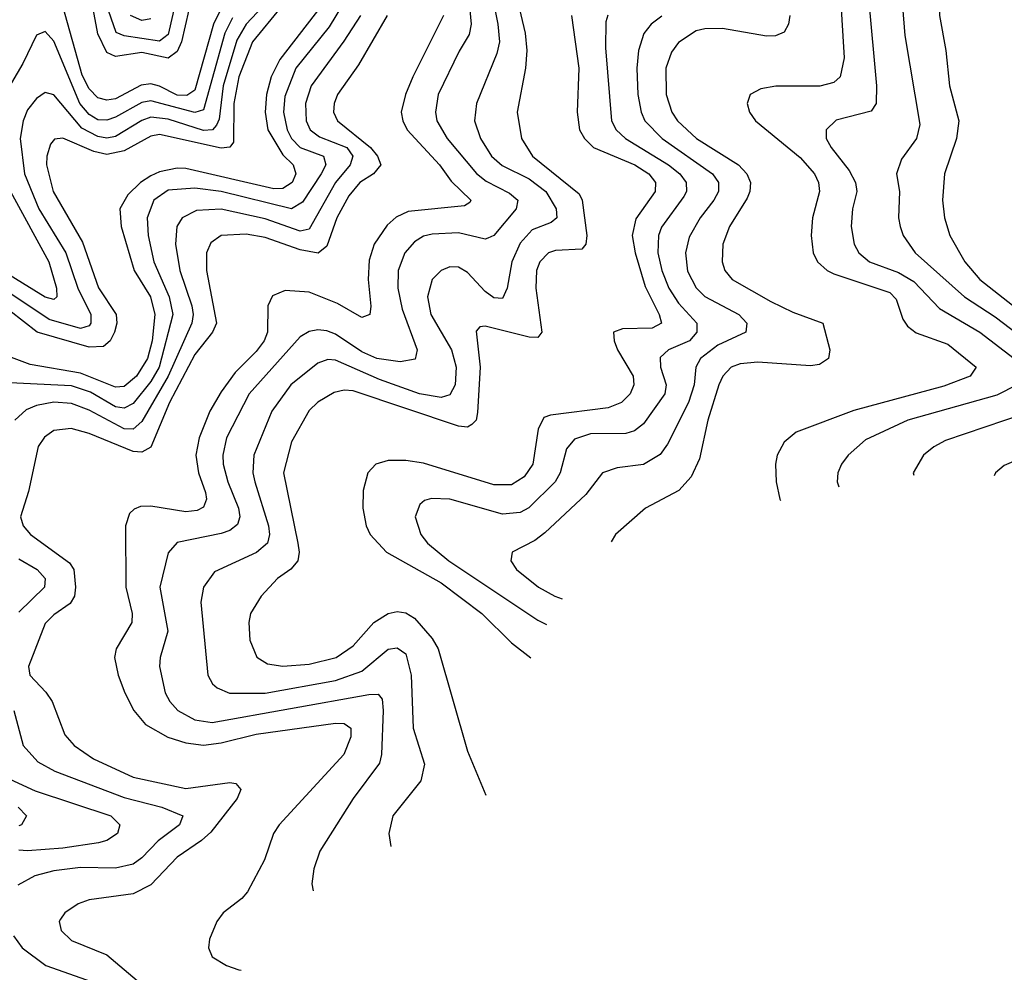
# Model space of a CAD drawing. Header units: inches. Extents: x 884549 to 1028252, y 526810 to 653624.
# Tile 777 of 1056: x 1013892 to 1016130, y 592315 to 594480. Entities that reach past the tile are written whole.
import ezdxf

# ---------------------------------------------------------------- set-up
doc = ezdxf.new("R2010")
doc.units = ezdxf.units.IN
doc.header["$MEASUREMENT"] = 0
doc.layers.add('B0519', color=7, linetype='Continuous')

msp = doc.modelspace()

# ---------------------------------------------------------------- linework, layer by layer
at = {"layer": 'B0519', "color": 5}
for points, elevation in [([(1016188.1, 595111.9), (1016099.3, 595050), (1016059, 595010), (1016041.6, 594970), (1016004.8, 594810), (1015985.1, 594774.9), (1015937.7, 594722.3), (1015921.8, 594690), (1015904.9, 594615.1), (1015899.2, 594510), (1015904.6, 594444.6), (1015938.1, 594241.9), (1015930.7, 594210), (1015896.6, 594163.4), (1015885.4, 594130), (1015891.9, 594090), (1015890.1, 594030), (1015893.9, 594010), (1015900.8, 593990), (1015928.1, 593950), (1016040.3, 593850), (1016110, 593804.7), (1016208.2, 593730)], 2860), ([(1016143.1, 594990), (1016126.1, 594970), (1016100.3, 594910), (1016064, 594770), (1016010.1, 594670), (1015994.6, 594630), (1015982.3, 594570), (1015982.9, 594490), (1015997.4, 594410), (1016005.7, 594330), (1016027.1, 594250), (1016022.1, 594210), (1015994.1, 594130), (1015989.6, 594070), (1015994.2, 594030), (1016006.6, 593990), (1016041, 593930), (1016074.7, 593890), (1016170, 593814.8)], 2880), ([(1014959.5, 594570), (1014979.3, 594470), (1014982.7, 594430), (1014976.7, 594403.3), (1014930.6, 594290), (1014926.2, 594250), (1014939.7, 594210), (1014964.5, 594170), (1014988.6, 594148.6), (1015050, 594118.4), (1015088.1, 594090), (1015112, 594050), (1015113.1, 594030), (1015100.4, 594019.6), (1015057.1, 594002.9), (1015030, 593972.2), (1015010.7, 593930), (1015000.1, 593870), (1014990, 593846.5), (1014970, 593847.8), (1014950, 593862.3), (1014910, 593905.6), (1014890, 593917.5), (1014870, 593918.4), (1014850, 593910.4), (1014829.6, 593890), (1014819.5, 593850), (1014826.4, 593810), (1014873.5, 593730), (1014884.6, 593690), (1014881.8, 593650), (1014870, 593627.8), (1014850, 593621.1), (1014801.1, 593630), (1014710, 593662.2), (1014610, 593706.2), (1014592.5, 593707.5), (1014570, 593699.2), (1014508.8, 593650), (1014465.4, 593590), (1014424.4, 593490), (1014422.3, 593450), (1014426.3, 593430), (1014458, 593330), (1014460.2, 593310), (1014455.5, 593290), (1014430.8, 593269.2), (1014334.7, 593225.3), (1014310.1, 593190), (1014304.1, 593155.9), (1014319.8, 592990), (1014330.5, 592970.5), (1014341.3, 592961.3), (1014369.4, 592949.4), (1014450, 592949.3), (1014610, 592977.9), (1014670, 592998.9), (1014730, 593049.1), (1014750, 593052), (1014770, 593038.4), (1014782.4, 592990), (1014786.8, 592870), (1014812.3, 592787.7), (1014803.9, 592750), (1014740.6, 592670), (1014731.1, 592630), (1014736, 592601)], 2660), ([(1014253.1, 594550), (1014230, 594446.7), (1014210, 594431.2), (1014130, 594443.5), (1014111.1, 594451.1), (1014077, 594550)], 2360), ([(1015017.6, 594550), (1015041.1, 594450), (1015045.2, 594410), (1015042.3, 594370), (1015023.1, 594270), (1015032.9, 594210), (1015057.8, 594170), (1015164.1, 594084.1), (1015170.8, 594070), (1015181.3, 593990), (1015179.2, 593970), (1015170, 593958.6), (1015110, 593955.4), (1015094.2, 593950), (1015074.6, 593930), (1015067.1, 593910), (1015065.6, 593870), (1015079.3, 593770), (1015070, 593757.5), (1015050, 593758.2), (1014950, 593783.2), (1014938.3, 593781.7), (1014930, 593772.3), (1014939.1, 593690), (1014932.8, 593587.2), (1014930, 593569.9), (1014920.2, 593559.8), (1014910, 593554.1), (1014890, 593556), (1014650, 593636.9), (1014630, 593638.3), (1014607.1, 593632.9), (1014570, 593610.8), (1014550, 593591.5), (1014510, 593520.8), (1014492, 593450), (1014524.8, 593290), (1014527.7, 593270), (1014524.5, 593250), (1014508.8, 593231.2), (1014478, 593210), (1014441.3, 593170), (1014416.6, 593130), (1014412.8, 593110), (1014415, 593070), (1014431, 593031), (1014455.7, 593015.7), (1014490.4, 593010.4), (1014550, 593015.2), (1014611.2, 593030), (1014650, 593056.7), (1014697.4, 593110), (1014730, 593130.7), (1014750, 593135), (1014770, 593131.5), (1014790, 593119.5), (1014830, 593073.2), (1014843.2, 593050), (1014910, 592817), (1014951.5, 592717.4)], 2680), ([(1014576.9, 594510), (1014483.8, 594390), (1014464.1, 594350), (1014452.9, 594310), (1014449.8, 594270), (1014456.6, 594230), (1014490, 594173), (1014513.5, 594150), (1014519.5, 594130), (1014511.5, 594110), (1014490, 594096.3), (1014470, 594096.1), (1014270, 594142), (1014250, 594143.1), (1014210, 594134.7), (1014190, 594125.5), (1014166.9, 594110), (1014138.1, 594081.9), (1014119.7, 594050), (1014122.9, 594010), (1014152.4, 593910), (1014189.2, 593850), (1014199.1, 593810), (1014193.1, 593750), (1014182.8, 593710), (1014157.8, 593670), (1014130, 593646.2), (1014110, 593644.8), (1014030, 593676.9), (1013916.3, 593696.3), (1013830, 593728.4)], 2520), ([(1014487.5, 594510), (1014421.7, 594430), (1014390, 594350.4), (1014378.8, 594290), (1014378.3, 594201.7), (1014369.5, 594190.5), (1014350, 594188.3), (1014210, 594219), (1014190, 594215.4), (1014130, 594182.3), (1014090, 594173.9), (1014060.8, 594180.8), (1013990, 594210.7), (1013971.5, 594208.5), (1013962.4, 594197.6), (1013953.8, 594170), (1013953.3, 594150), (1013967.9, 594090), (1014034.7, 593974.7), (1014071, 593871), (1014111.8, 593810), (1014112.9, 593790), (1014107.9, 593770), (1014097.8, 593750), (1014082.5, 593737.6), (1014050, 593735.5), (1013932, 593770), (1013870, 593818.7)], 2480), ([(1014623.9, 594510), (1014595.9, 594464.1), (1014520, 594370), (1014494.7, 594305.3), (1014491.6, 594270), (1014499.8, 594230), (1014510.3, 594210), (1014529.9, 594189.9), (1014582.5, 594170), (1014588.4, 594150), (1014577.5, 594130), (1014534.9, 594065.1), (1014510, 594050.4), (1014350, 594089.4), (1014290, 594097.6), (1014230, 594093.1), (1014197.4, 594070), (1014181.8, 594030), (1014183.9, 593990), (1014197.3, 593930), (1014232, 593850), (1014240.5, 593810), (1014209.4, 593690), (1014190, 593658), (1014150, 593608), (1014130, 593597.2), (1014110, 593600.3), (1014053.3, 593633.3), (1014010, 593647.8), (1013870, 593654.6)], 2540), ([(1014445.2, 594510), (1014407.1, 594470), (1014385.9, 594434.1), (1014354.6, 594330), (1014345.6, 594254.4), (1014339.7, 594240.3), (1014330.2, 594229.8), (1014310, 594228), (1014230, 594254.2), (1014190, 594258.8), (1014170, 594251.4), (1014110, 594214.9), (1014090, 594211.3), (1014070, 594214.6), (1014033.6, 594233.6), (1013970, 594309.5), (1013950, 594314.4), (1013930, 594301.5), (1013910, 594275), (1013899.7, 594250), (1013893.3, 594210), (1013903.3, 594130), (1013935.5, 594050), (1013997.3, 593950), (1014024.6, 593870), (1014053.6, 593810), (1014054.2, 593790), (1014050, 593784.6), (1014030, 593778.3), (1013959, 593799), (1013870, 593858.4)], 2460), ([(1014351.4, 594508.6), (1014332.7, 594470), (1014290, 594320.1), (1014272.3, 594307.7), (1014250, 594308.9), (1014210, 594329.4), (1014190, 594334.4), (1014168.5, 594331.5), (1014110, 594300.5), (1014090, 594297.5), (1014070, 594302.9), (1014050, 594323), (1014034.5, 594354.5), (1013990, 594510.7)], 2420), ([(1014277, 594503), (1014259.8, 594430), (1014250, 594408.3), (1014230, 594392.8), (1014170, 594406), (1014110, 594396.7), (1014090, 594405.9), (1014070, 594448.1), (1014054.4, 594530)], 2380), ([(1014914.7, 594510), (1014918.6, 594470), (1014913.6, 594446.4), (1014891, 594409), (1014843.3, 594310), (1014837, 594270), (1014840.3, 594250), (1014864.2, 594210), (1014930.9, 594130.9), (1014952.9, 594112.9), (1015005.6, 594085.6), (1015024.7, 594070), (1015021.1, 594050), (1014970, 593990), (1014956.3, 593983.7), (1014950, 593981.3), (1014890, 593995.7), (1014830, 593992.9), (1014810, 593988.1), (1014790, 593975.2), (1014767.6, 593950), (1014752.3, 593910), (1014752.1, 593870), (1014761.9, 593821.9), (1014795.7, 593730), (1014791.3, 593708.7), (1014757.3, 593702.7), (1014704, 593710), (1014670, 593725), (1014610, 593765.2), (1014590, 593772.8), (1014570, 593775.4), (1014550, 593771.5), (1014530, 593759.2), (1014413.8, 593630), (1014362.6, 593530), (1014353.8, 593490), (1014354.4, 593470), (1014365, 593430), (1014389.4, 593370), (1014392.2, 593350), (1014387, 593333), (1014370, 593319.3), (1014350, 593312.3), (1014250, 593291.4), (1014230, 593268.3), (1014211, 593190), (1014228.8, 593090), (1014211.6, 593030), (1014210.1, 593009.9), (1014222.8, 592950), (1014233.3, 592930), (1014251.4, 592910), (1014290, 592888.5), (1014330, 592882.6), (1014686, 592946), (1014706.9, 592946.9), (1014715.9, 592935.9), (1014718.7, 592910), (1014714.8, 592810), (1014710.1, 592790), (1014650.1, 592710), (1014574.3, 592590), (1014560.9, 592550), (1014555.9, 592515.9), (1014559.6, 592499.7)], 2640), ([(1015757.9, 594530), (1015766.3, 594393.7), (1015757.6, 594350), (1015742.6, 594337.4), (1015710.7, 594329.3), (1015611, 594329), (1015576.6, 594323.4), (1015552.4, 594310), (1015545.7, 594290), (1015550.8, 594270), (1015564.6, 594250), (1015666.7, 594166.7), (1015698.9, 594130), (1015708.1, 594110), (1015710.5, 594090), (1015694.4, 594030), (1015691, 593990), (1015695.9, 593950), (1015705.5, 593930), (1015727.4, 593910), (1015742.8, 593902.8), (1015870, 593860.2), (1015884.9, 593844.9), (1015899.5, 593799.5), (1015910, 593783.3), (1015930, 593768.4), (1016002.3, 593742.3), (1016066.3, 593690), (1016053, 593670), (1015993.1, 593646.9), (1015788.2, 593591.8), (1015657.1, 593542.9), (1015630, 593519.8), (1015614.1, 593490), (1015610.1, 593470), (1015611.7, 593430), (1015620.1, 593390), (1015621.5, 593386.9)], 2820), ([(1015822, 594530), (1015840.1, 594330), (1015839.3, 594290), (1015827.5, 594272.5), (1015748.5, 594251.5), (1015725.4, 594230), (1015725.8, 594210), (1015736.8, 594190), (1015777.6, 594137.6), (1015792.1, 594110), (1015795.3, 594090), (1015785.5, 594050), (1015782.2, 594010), (1015789.1, 593970), (1015799.8, 593950), (1015824.2, 593930), (1015890, 593905.5), (1015924.8, 593884.8), (1015983.4, 593823.4), (1016074.5, 593770), (1016153.1, 593710)], 2840), ([(1014667.2, 594490), (1014628.8, 594431.2), (1014555.1, 594330), (1014541.6, 594290), (1014543.6, 594250), (1014552.2, 594230), (1014573.9, 594213.9), (1014635.9, 594190), (1014649.4, 594170), (1014643.2, 594150), (1014610, 594110), (1014550, 594004.2), (1014530, 593999.2), (1014450, 594027.9), (1014350, 594049.2), (1014293.7, 594046.3), (1014261.2, 594030), (1014249.7, 594010), (1014246.3, 593970), (1014256.4, 593910), (1014283.3, 593830), (1014286.6, 593810), (1014283.2, 593790), (1014229.3, 593670), (1014170, 593566.8), (1014150, 593549.4), (1014130, 593550.2), (1014050, 593592.6), (1014010, 593608), (1013970, 593610.8), (1013930, 593603.2), (1013906.7, 593593.3), (1013881.2, 593570)], 2560), ([(1014727.4, 594490), (1014662.1, 594377.9), (1014614.8, 594310), (1014607.2, 594290), (1014605.8, 594270), (1014614.5, 594250), (1014689.3, 594190), (1014705.4, 594170), (1014713.1, 594150), (1014696.1, 594130), (1014665.5, 594110), (1014640.3, 594079.7), (1014613.3, 594030), (1014590, 593965.4), (1014570.5, 593949.5), (1014530, 593957), (1014450, 593985.1), (1014407, 593993), (1014350.3, 593990), (1014326.8, 593973.2), (1014316.9, 593950), (1014316.5, 593910), (1014339.3, 593790), (1014330.4, 593770), (1014290, 593719.1), (1014232.6, 593610), (1014190, 593508.2), (1014170, 593497.1), (1014150, 593498.8), (1014050, 593539.3), (1014009.1, 593550.9), (1013970, 593546.1), (1013948.6, 593531.4), (1013934.2, 593510), (1013912.2, 593407.8), (1013894.3, 593350), (1013900.1, 593330), (1013916.8, 593310), (1014005.2, 593245.2), (1014015, 593230), (1014019.1, 593190), (1014016.6, 593170), (1014007.1, 593152.9), (1013970, 593127.6), (1013950, 593107.6), (1013912.4, 593010), (1013915.3, 592990), (1013951.7, 592951.7), (1013965.8, 592930), (1013994.6, 592854.6), (1014015.9, 592830), (1014059.6, 592799.6), (1014150, 592758.5), (1014270, 592732.6), (1014370, 592746), (1014383.6, 592743.5), (1014394.6, 592730), (1014386.3, 592710), (1014326.7, 592633.3), (1014305.8, 592614.2), (1014250, 592576.7), (1014190, 592513.3), (1014150, 592493.2), (1014050, 592479.1), (1014024.9, 592470), (1013994.7, 592450), (1013984.6, 592435.4), (1013981.8, 592430), (1013986.4, 592410), (1014010, 592387.3), (1014090, 592354.3), (1014179.2, 592279.2)], 2580), ([(1014855.6, 594490), (1014785.8, 594350), (1014769.3, 594310), (1014759.7, 594270), (1014763, 594250), (1014772.7, 594230), (1014846.2, 594150), (1014873.1, 594113.1), (1014917.8, 594070), (1014915.4, 594064.6), (1014903, 594057), (1014775.5, 594044.5), (1014748.3, 594031.7), (1014727.2, 594012.8), (1014698.1, 593970), (1014686.6, 593933.4), (1014684.3, 593890), (1014690.7, 593829.3), (1014687.9, 593810), (1014670, 593803.4), (1014614.9, 593834.9), (1014550, 593860.7), (1014495.6, 593864.4), (1014467.2, 593852.8), (1014456.3, 593830), (1014455.8, 593770), (1014447.8, 593750), (1014430, 593725.6), (1014381.7, 593678.3), (1014350, 593634.6), (1014324.3, 593590), (1014300.2, 593530), (1014292.6, 593490), (1014298.8, 593450), (1014314.4, 593405.6), (1014316.6, 593390), (1014310, 593371.8), (1014295.3, 593364.7), (1014270, 593361.5), (1014190, 593374.5), (1014166.7, 593373.3), (1014152.1, 593367.9), (1014142.1, 593357.9), (1014132.5, 593330), (1014133.3, 593190), (1014147.6, 593130), (1014147.3, 593110), (1014111.6, 593050), (1014108, 593030), (1014115.7, 592990), (1014131.5, 592950), (1014151.5, 592910), (1014177.9, 592877.9), (1014229.2, 592849.2), (1014270, 592836.4), (1014310, 592831), (1014350, 592836.3), (1014430, 592856.1), (1014610, 592881.4), (1014630, 592880.6), (1014645, 592870), (1014644.6, 592850), (1014629.1, 592810), (1014482, 592650), (1014469.3, 592630), (1014448.8, 592570), (1014410, 592497.6), (1014397.5, 592482.5), (1014355, 592450), (1014340.5, 592430), (1014323.5, 592390), (1014321.6, 592370), (1014329.4, 592350), (1014362, 592330), (1014390, 592320.5), (1014395.7, 592319.3)], 2620), ([(1014190, 594482.1), (1014170, 594478.1), (1014143.8, 594490)], 2340), ([(1015146.9, 594490), (1015163.4, 594370), (1015159.4, 594270), (1015165, 594230), (1015175.9, 594210), (1015196.9, 594190), (1015290.6, 594150), (1015322.1, 594130), (1015337.2, 594110), (1015337, 594090), (1015292.5, 594027.5), (1015284.7, 593990), (1015291.3, 593950), (1015314.1, 593874.1), (1015345.8, 593810), (1015351, 593790), (1015330, 593778.8), (1015262.3, 593777.7), (1015242.2, 593770), (1015243.3, 593750), (1015251.4, 593730), (1015286.4, 593670), (1015288.4, 593650), (1015280.1, 593630), (1015260.1, 593610), (1015230, 593598), (1015098.6, 593581.4), (1015084, 593576), (1015070.7, 593549.3), (1015059, 593470), (1015039, 593441), (1015010, 593422.8), (1014970, 593422.9), (1014810, 593471.8), (1014770, 593478.3), (1014730, 593478.5), (1014702, 593470), (1014683.7, 593450), (1014673.2, 593410), (1014672.5, 593370), (1014680.1, 593330), (1014689, 593310), (1014726.3, 593270), (1014850, 593200.2), (1014942.9, 593130), (1015010, 593063.3), (1015054.3, 593029.7)], 2720), ([(1015229.1, 594490.9), (1015224.5, 594475.5), (1015223.7, 594416.3), (1015237.1, 594250), (1015248, 594230), (1015269.6, 594210), (1015367.4, 594150), (1015392.5, 594130), (1015407.3, 594110), (1015408, 594090), (1015401.6, 594078.4), (1015351.3, 594008.7), (1015344.3, 593990), (1015343, 593950), (1015351.8, 593910), (1015367.7, 593870), (1015390, 593835.5), (1015431.2, 593790), (1015431.1, 593770), (1015414.6, 593750), (1015367.3, 593730), (1015347.9, 593712.1), (1015348.5, 593690), (1015362.1, 593650), (1015358.8, 593630), (1015310, 593561.4), (1015290, 593545.8), (1015270, 593539.6), (1015190, 593539), (1015153.1, 593526.9), (1015135.5, 593504.5), (1015121.1, 593450), (1015109.7, 593430), (1015049.6, 593370.4), (1015030, 593359.6), (1014990, 593356.3), (1014870, 593389.9), (1014828.4, 593391.6), (1014812.4, 593387.6), (1014801.7, 593378.3), (1014791.4, 593350), (1014803.9, 593310), (1014819.3, 593290), (1014867.6, 593250), (1015070, 593115), (1015089.4, 593105.4)], 2740), ([(1015351.8, 594488.2), (1015327.3, 594470), (1015311.3, 594448.7), (1015298.8, 594410), (1015294.7, 594370), (1015297.3, 594310), (1015304.6, 594270), (1015313.3, 594250), (1015352.7, 594210), (1015467.3, 594130), (1015480.6, 594110), (1015480.8, 594090), (1015470.1, 594070), (1015438.8, 594030), (1015414, 593986), (1015405.6, 593950), (1015410, 593908.4), (1015430, 593870.7), (1015450, 593851.2), (1015527, 593810), (1015545, 593790), (1015542.9, 593770), (1015479.3, 593740.7), (1015439.9, 593710), (1015428.9, 593690), (1015425.4, 593650), (1015412.8, 593610), (1015364.7, 593515.3), (1015348.3, 593491.7), (1015310, 593469.1), (1015250, 593461.6), (1015217.2, 593450), (1015178.8, 593401.2), (1015086.2, 593313.8), (1015063.4, 593296.6), (1015011.5, 593270), (1015008.6, 593250), (1015021.3, 593230), (1015071.7, 593190), (1015108.5, 593170), (1015125.2, 593163.9)], 2760), ([(1015642.9, 594490), (1015639.9, 594470), (1015630, 594452.3), (1015610, 594443.9), (1015590, 594442.9), (1015490, 594460.1), (1015450, 594459.6), (1015430, 594454.7), (1015390, 594428.7), (1015373.5, 594406.5), (1015361.1, 594370), (1015361.9, 594310), (1015374.7, 594270), (1015387.5, 594250), (1015430.4, 594210.4), (1015525.8, 594150), (1015544.8, 594130), (1015553.4, 594110), (1015552.3, 594090), (1015545.5, 594074.5), (1015505.7, 594010), (1015490.6, 593970), (1015488.7, 593930), (1015495.1, 593910), (1015511.5, 593890), (1015599.8, 593839.8), (1015650, 593815.1), (1015717.8, 593790), (1015733.5, 593730), (1015730.8, 593710), (1015710, 593696.6), (1015690, 593693.1), (1015570, 593701.5), (1015530, 593698.3), (1015509.6, 593690), (1015490.5, 593670), (1015481.8, 593650), (1015456.8, 593570), (1015437.8, 593482.2), (1015418.7, 593441.3), (1015390.4, 593409.6), (1015314.4, 593370), (1015246.9, 593310), (1015236.6, 593293.1)], 2780), ([(1014375.8, 594484.2), (1014358.3, 594450), (1014310, 594275.4), (1014290, 594269.5), (1014190, 594296.1), (1014170, 594291.7), (1014110, 594258.5), (1014090, 594251.7), (1014070, 594252.7), (1014050, 594264.4), (1014029.2, 594290), (1013970, 594431.3), (1013950, 594453.8), (1013930, 594445.3), (1013899, 594381), (1013847.5, 594292.5)], 2440), ([(1013871.6, 594090), (1013958.7, 593930), (1013976.1, 593870), (1013976.9, 593850), (1013970, 593844.3), (1013950, 593849.7), (1013830, 593922.9)], 2440), ([(1016159.3, 593650), (1016113.6, 593626.4), (1015911.2, 593570), (1015815.2, 593524.8), (1015775.8, 593490), (1015760.2, 593470), (1015751.8, 593450), (1015750.2, 593429.8), (1015754.2, 593418.4)], 2840), ([(1016175.9, 593584.1), (1015996.4, 593523.6), (1015970.4, 593509.6), (1015946.4, 593490), (1015923.2, 593450), (1015924.5, 593445)], 2860), ([(1016190, 593492.6), (1016130, 593467.1), (1016110.3, 593450), (1016107.7, 593443.5)], 2880), ([(1013890, 593254.3), (1013932, 593230), (1013950.1, 593210), (1013948.2, 593190), (1013890, 593133.2)], 2560), ([(1013878.6, 592910), (1013899.8, 592830), (1013933.2, 592793.2), (1013972.1, 592772.1), (1014130, 592711.8), (1014215.2, 592690), (1014262.8, 592670), (1014255.5, 592650), (1014206.7, 592613.3), (1014170, 592574.6), (1014150, 592560.6), (1014110, 592551.6), (1014030, 592552.8), (1013970, 592545.5), (1013926.2, 592533.8), (1013887.6, 592512.4)], 2560), ([(1013870, 592753.6), (1013927.3, 592727.3), (1014099.4, 592670), (1014120.1, 592650), (1014114.4, 592630), (1014090, 592614), (1014071.3, 592608.7), (1013990, 592596.5), (1013910, 592590.5), (1013890, 592592)], 2540), ([(1013888.4, 592690), (1013907.6, 592670), (1013896.6, 592650), (1013890, 592647.5)], 2520), ([(1013877.7, 592397.7), (1013897.5, 592370), (1013951.6, 592330), (1014070, 592288.2)], 2560)]:
    msp.add_lwpolyline(points, dxfattribs=dict(at, elevation=elevation))

doc.saveas('drawing.dxf')
